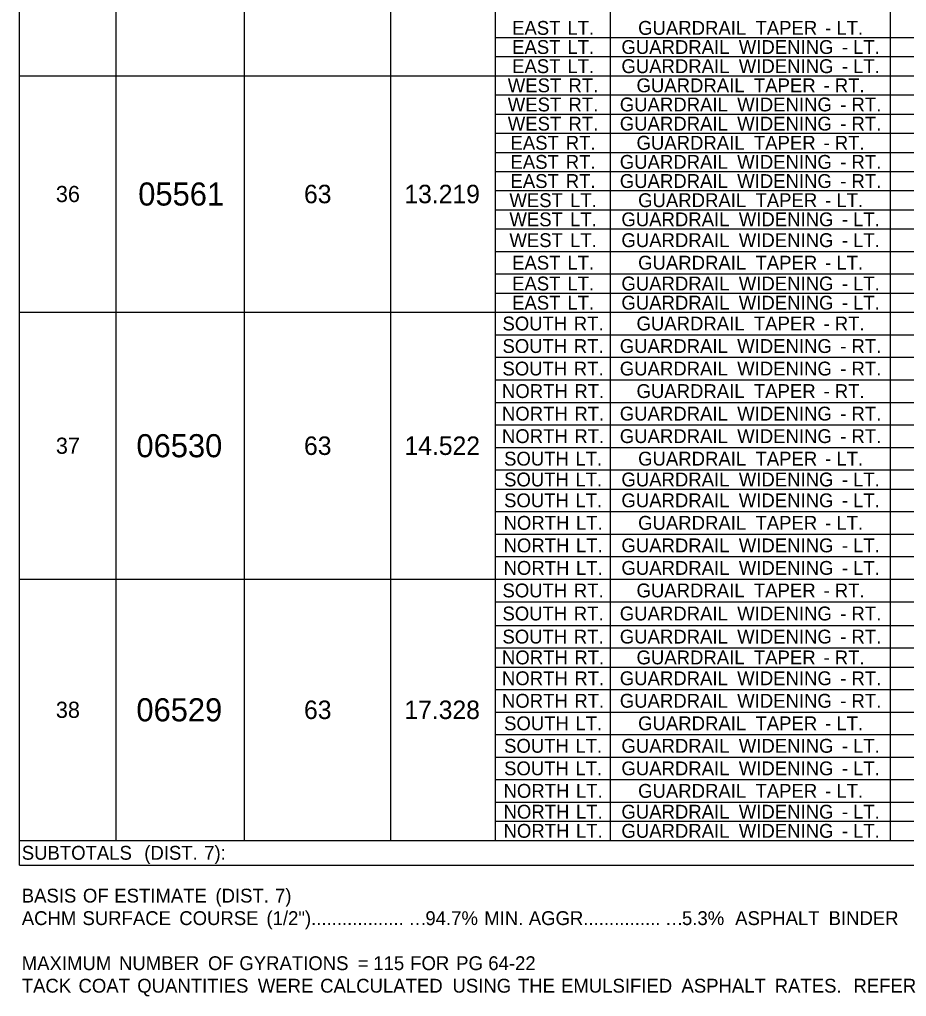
# Model space of a CAD drawing. Extents: x 544250 to 1930787, y -1948365 to 596640.
# Drawn here: x 544250.4 to 544634.6, y -1948208.1 to -1947785.2 of the extents above; entities that cross this region are included whole.
import ezdxf

# ---------------------------------------------------------------- set-up
doc = ezdxf.new("R2010")
doc.units = 0
doc.layers.add('Default', color=7, linetype='Continuous')

msp = doc.modelspace()

# ---------------------------------------------------------------- linework, layer by layer
at = {"layer": 'Default'}
for p, q in [((544250.37, -1948151.25), (544250.37, -1947381.48)), ((544292.29, -1948140.52), (544292.29, -1947381.48)), ((544347.87, -1948140.52), (544347.87, -1947381.48)), ((544411.24, -1948140.52), (544411.24, -1947381.48)), ((544456.58, -1948140.52), (544456.58, -1947381.48)), ((544506.31, -1948140.52), (544506.31, -1947381.48)), ((544627.69, -1948140.52), (544627.69, -1947381.48)), ((544456.58, -1947792.93), (544933.36, -1947792.93)), ((544456.58, -1947801.22), (544933.36, -1947801.22)), ((544250.37, -1947809.51), (544933.36, -1947809.51)), ((544456.58, -1947817.8), (544933.36, -1947817.8)), ((544456.58, -1947826.08), (544933.36, -1947826.08)), ((544456.58, -1947834.37), (544933.36, -1947834.37)), ((544456.58, -1947842.66), (544933.36, -1947842.66)), ((544456.58, -1947850.95), (544933.36, -1947850.95)), ((544456.58, -1947859.23), (544933.36, -1947859.23)), ((544456.58, -1947867.52), (544933.36, -1947867.52)), ((544456.58, -1947875.81), (544933.36, -1947875.81)), ((544456.58, -1947885.56), (544933.36, -1947885.56)), ((544456.58, -1947895.31), (544933.36, -1947895.31)), ((544456.58, -1947903.6), (544933.36, -1947903.6)), ((544250.37, -1947911.88), (544933.36, -1947911.88)), ((544456.58, -1947921.63), (544933.36, -1947921.63)), ((544456.58, -1947931.38), (544933.36, -1947931.38)), ((544456.58, -1947941.13), (544933.36, -1947941.13)), ((544456.58, -1947950.88), (544933.36, -1947950.88)), ((544456.58, -1947960.63), (544933.36, -1947960.63)), ((544456.58, -1947970.38), (544933.36, -1947970.38)), ((544456.58, -1947980.13), (544933.36, -1947980.13)), ((544456.58, -1947988.42), (544933.36, -1947988.42)), ((544456.58, -1947998.17), (544933.36, -1947998.17)), ((544456.58, -1948007.92), (544933.36, -1948007.92)), ((544456.58, -1948017.67), (544933.36, -1948017.67)), ((544250.37, -1948027.42), (544933.36, -1948027.42)), ((544456.58, -1948037.17), (544933.36, -1948037.17)), ((544456.58, -1948047.41), (544933.36, -1948047.41)), ((544456.58, -1948057.16), (544933.36, -1948057.16)), ((544456.58, -1948065.45), (544933.36, -1948065.45)), ((544456.58, -1948075.2), (544933.36, -1948075.2)), ((544456.58, -1948084.95), (544933.36, -1948084.95)), ((544456.58, -1948094.7), (544933.36, -1948094.7)), ((544456.58, -1948104.45), (544933.36, -1948104.45)), ((544456.58, -1948114.2), (544933.36, -1948114.2)), ((544456.58, -1948123.95), (544933.36, -1948123.95)), ((544456.58, -1948132.23), (544933.36, -1948132.23)), ((544250.37, -1948140.52), (544933.36, -1948140.52)), ((544250.37, -1948151.25), (544933.36, -1948151.25))]:
    msp.add_line(p, q, dxfattribs=at)

# ---------------------------------------------------------------- texts
for s, height, p in [('EAST', 6, (544463.73, -1947791.79)), (' LT.', 6, (544485.46, -1947791.79)), ('GUARDRAIL', 6, (544518.33, -1947791.79)), (' TAPER', 6, (544566.94, -1947791.79)), (' LT.', 6, (544601.97, -1947791.79)), (' -', 6, (544597.11, -1947791.79)), ('EAST', 6, (544463.73, -1947800.08)), (' LT.', 6, (544485.46, -1947800.08)), ('GUARDRAIL', 6, (544511.09, -1947800.08)), (' WIDENING', 6, (544559.7, -1947800.08)), (' LT.', 6, (544609.21, -1947800.08)), (' -', 6, (544604.35, -1947800.08)), ('EAST', 6, (544463.73, -1947808.37)), (' LT.', 6, (544485.46, -1947808.37)), ('GUARDRAIL', 6, (544511.09, -1947808.37)), (' WIDENING', 6, (544559.7, -1947808.37)), (' LT.', 6, (544609.21, -1947808.37)), (' -', 6, (544604.35, -1947808.37)), ('WEST', 6, (544461.87, -1947816.65)), (' RT.', 6, (544485.92, -1947816.65)), ('GUARDRAIL', 6, (544517.63, -1947816.65)), (' TAPER', 6, (544566.25, -1947816.65)), (' RT.', 6, (544601.27, -1947816.65)), (' -', 6, (544596.41, -1947816.65)), ('WEST', 6, (544461.87, -1947824.94)), (' RT.', 6, (544485.92, -1947824.94)), ('GUARDRAIL', 6, (544510.39, -1947824.94)), (' WIDENING', 6, (544559.01, -1947824.94)), (' RT.', 6, (544608.51, -1947824.94)), (' -', 6, (544603.65, -1947824.94)), ('WEST', 6, (544461.87, -1947833.23)), (' RT.', 6, (544485.92, -1947833.23)), ('GUARDRAIL', 6, (544510.39, -1947833.23)), (' WIDENING', 6, (544559.01, -1947833.23)), (' RT.', 6, (544608.51, -1947833.23)), (' -', 6, (544603.65, -1947833.23)), ('EAST', 6, (544463.03, -1947841.52)), (' RT.', 6, (544484.76, -1947841.52)), ('GUARDRAIL', 6, (544517.63, -1947841.52)), (' TAPER', 6, (544566.25, -1947841.52)), (' RT.', 6, (544601.27, -1947841.52)), (' -', 6, (544596.41, -1947841.52)), ('EAST', 6, (544463.03, -1947849.8)), (' RT.', 6, (544484.76, -1947849.8)), ('GUARDRAIL', 6, (544510.39, -1947849.8)), (' WIDENING', 6, (544559.01, -1947849.8)), (' RT.', 6, (544608.51, -1947849.8)), (' -', 6, (544603.65, -1947849.8)), ('EAST', 6, (544463.03, -1947858.09)), (' RT.', 6, (544484.76, -1947858.09)), ('GUARDRAIL', 6, (544510.39, -1947858.09)), (' WIDENING', 6, (544559.01, -1947858.09)), (' -', 6, (544603.65, -1947858.09)), (' RT.', 6, (544608.51, -1947858.09)), ('36', 7, (544266.12, -1947864.2)), ('05561', 10, (544301.8, -1947865.7)), ('63', 8, (544373.6, -1947864.7)), ('13.219', 8, (544417.07, -1947864.7)), ('WEST', 6, (544462.57, -1947866.38)), (' LT.', 6, (544486.62, -1947866.38)), ('GUARDRAIL', 6, (544518.33, -1947866.38)), (' TAPER', 6, (544566.94, -1947866.38)), (' -', 6, (544597.11, -1947866.38)), (' LT.', 6, (544601.97, -1947866.38)), ('WEST', 6, (544462.57, -1947874.67)), (' LT.', 6, (544486.62, -1947874.67)), ('GUARDRAIL', 6, (544511.09, -1947874.67)), (' WIDENING', 6, (544559.7, -1947874.67)), (' -', 6, (544604.35, -1947874.67)), (' LT.', 6, (544609.21, -1947874.67)), ('WEST', 6, (544462.57, -1947883.68)), (' LT.', 6, (544486.62, -1947883.68)), ('GUARDRAIL', 6, (544511.09, -1947883.68)), (' WIDENING', 6, (544559.7, -1947883.68)), (' LT.', 6, (544609.21, -1947883.68)), (' -', 6, (544604.35, -1947883.68)), ('EAST', 6, (544463.73, -1947893.43)), (' LT.', 6, (544485.46, -1947893.43)), ('GUARDRAIL', 6, (544518.33, -1947893.43)), (' TAPER', 6, (544566.94, -1947893.43)), (' LT.', 6, (544601.97, -1947893.43)), (' -', 6, (544597.11, -1947893.43)), ('EAST', 6, (544463.73, -1947902.45)), (' LT.', 6, (544485.46, -1947902.45)), ('GUARDRAIL', 6, (544511.09, -1947902.45)), (' WIDENING', 6, (544559.7, -1947902.45)), (' LT.', 6, (544609.21, -1947902.45)), (' -', 6, (544604.35, -1947902.45)), ('EAST', 6, (544463.73, -1947910.74)), (' LT.', 6, (544485.46, -1947910.74)), ('GUARDRAIL', 6, (544511.09, -1947910.74)), (' WIDENING', 6, (544559.7, -1947910.74)), (' LT.', 6, (544609.21, -1947910.74)), (' -', 6, (544604.35, -1947910.74)), ('SOUTH', 6, (544459.56, -1947919.76)), (' RT.', 6, (544488.23, -1947919.76)), ('GUARDRAIL', 6, (544517.63, -1947919.76)), (' TAPER', 6, (544566.25, -1947919.76)), (' RT.', 6, (544601.27, -1947919.76)), (' -', 6, (544596.41, -1947919.76)), ('SOUTH', 6, (544459.56, -1947929.51)), (' RT.', 6, (544488.23, -1947929.51)), ('GUARDRAIL', 6, (544510.39, -1947929.51)), (' WIDENING', 6, (544559.01, -1947929.51)), (' -', 6, (544603.65, -1947929.51)), (' RT.', 6, (544608.51, -1947929.51)), ('SOUTH', 6, (544459.56, -1947939.26)), (' RT.', 6, (544488.23, -1947939.26)), ('GUARDRAIL', 6, (544510.39, -1947939.26)), (' WIDENING', 6, (544559.01, -1947939.26)), (' RT.', 6, (544608.51, -1947939.26)), (' -', 6, (544603.65, -1947939.26)), ('NORTH', 6, (544459.33, -1947949.01)), (' RT.', 6, (544488.46, -1947949.01)), ('GUARDRAIL', 6, (544517.63, -1947949.01)), (' TAPER', 6, (544566.25, -1947949.01)), (' RT.', 6, (544601.27, -1947949.01)), (' -', 6, (544596.41, -1947949.01)), ('NORTH', 6, (544459.33, -1947958.76)), (' RT.', 6, (544488.46, -1947958.76)), ('GUARDRAIL', 6, (544510.39, -1947958.76)), (' WIDENING', 6, (544559.01, -1947958.76)), (' RT.', 6, (544608.51, -1947958.76)), (' -', 6, (544603.65, -1947958.76)), ('06530', 10, (544301.01, -1947974.65)), ('NORTH', 6, (544459.33, -1947968.51)), (' RT.', 6, (544488.46, -1947968.51)), ('GUARDRAIL', 6, (544510.39, -1947968.51)), (' WIDENING', 6, (544559.01, -1947968.51)), (' RT.', 6, (544608.51, -1947968.51)), ('37', 7, (544266.12, -1947973.15)), ('63', 8, (544373.6, -1947973.65)), ('14.522', 8, (544417.12, -1947973.65)), (' -', 6, (544603.65, -1947968.51)), ('SOUTH', 6, (544460.26, -1947978.26)), (' LT.', 6, (544488.93, -1947978.26)), ('GUARDRAIL', 6, (544518.33, -1947978.26)), (' TAPER', 6, (544566.94, -1947978.26)), (' LT.', 6, (544601.97, -1947978.26)), (' -', 6, (544597.11, -1947978.26)), ('SOUTH', 6, (544460.26, -1947987.28)), (' LT.', 6, (544488.93, -1947987.28)), ('GUARDRAIL', 6, (544511.09, -1947987.28)), (' WIDENING', 6, (544559.7, -1947987.28)), (' LT.', 6, (544609.21, -1947987.28)), (' -', 6, (544604.35, -1947987.28)), ('SOUTH', 6, (544460.26, -1947996.3)), (' LT.', 6, (544488.93, -1947996.3)), ('GUARDRAIL', 6, (544511.09, -1947996.3)), (' WIDENING', 6, (544559.7, -1947996.3)), (' LT.', 6, (544609.21, -1947996.3)), (' -', 6, (544604.35, -1947996.3)), ('NORTH', 6, (544460.03, -1948006.05)), (' LT.', 6, (544489.16, -1948006.05)), ('GUARDRAIL', 6, (544518.33, -1948006.05)), (' TAPER', 6, (544566.94, -1948006.05)), (' -', 6, (544597.11, -1948006.05)), (' LT.', 6, (544601.97, -1948006.05)), ('NORTH', 6, (544460.03, -1948015.8)), (' LT.', 6, (544489.16, -1948015.8)), ('GUARDRAIL', 6, (544511.09, -1948015.8)), (' WIDENING', 6, (544559.7, -1948015.8)), (' LT.', 6, (544609.21, -1948015.8)), (' -', 6, (544604.35, -1948015.8)), ('NORTH', 6, (544460.03, -1948025.55)), (' LT.', 6, (544489.16, -1948025.55)), ('GUARDRAIL', 6, (544511.09, -1948025.55)), (' WIDENING', 6, (544559.7, -1948025.55)), (' LT.', 6, (544609.21, -1948025.55)), (' -', 6, (544604.35, -1948025.55)), ('SOUTH', 6, (544459.56, -1948035.3)), (' RT.', 6, (544488.23, -1948035.3)), ('GUARDRAIL', 6, (544517.63, -1948035.3)), (' TAPER', 6, (544566.25, -1948035.3)), (' -', 6, (544596.41, -1948035.3)), (' RT.', 6, (544601.27, -1948035.3)), ('SOUTH', 6, (544459.56, -1948045.29)), (' RT.', 6, (544488.23, -1948045.29)), ('GUARDRAIL', 6, (544510.39, -1948045.29)), (' WIDENING', 6, (544559.01, -1948045.29)), (' RT.', 6, (544608.51, -1948045.29)), (' -', 6, (544603.65, -1948045.29)), ('SOUTH', 6, (544459.56, -1948055.28)), (' RT.', 6, (544488.23, -1948055.28)), ('GUARDRAIL', 6, (544510.39, -1948055.28)), (' WIDENING', 6, (544559.01, -1948055.28)), (' RT.', 6, (544608.51, -1948055.28)), (' -', 6, (544603.65, -1948055.28)), ('NORTH', 6, (544459.33, -1948064.3)), (' RT.', 6, (544488.46, -1948064.3)), ('GUARDRAIL', 6, (544517.63, -1948064.3)), (' TAPER', 6, (544566.25, -1948064.3)), (' RT.', 6, (544601.27, -1948064.3)), (' -', 6, (544596.41, -1948064.3)), ('NORTH', 6, (544459.33, -1948073.32)), (' RT.', 6, (544488.46, -1948073.32)), ('GUARDRAIL', 6, (544510.39, -1948073.32)), (' WIDENING', 6, (544559.01, -1948073.32)), (' -', 6, (544603.65, -1948073.32)), (' RT.', 6, (544608.51, -1948073.32)), ('06529', 10, (544300.99, -1948088.97)), ('NORTH', 6, (544459.33, -1948083.07)), (' RT.', 6, (544488.46, -1948083.07)), ('GUARDRAIL', 6, (544510.39, -1948083.07)), (' WIDENING', 6, (544559.01, -1948083.07)), (' RT.', 6, (544608.51, -1948083.07)), ('38', 7, (544266.11, -1948087.47)), ('63', 8, (544373.6, -1948087.97)), ('17.328', 8, (544417.07, -1948087.97)), (' -', 6, (544603.65, -1948083.07)), ('SOUTH', 6, (544460.26, -1948092.82)), (' LT.', 6, (544488.93, -1948092.82)), ('GUARDRAIL', 6, (544518.33, -1948092.82)), (' TAPER', 6, (544566.94, -1948092.82)), (' LT.', 6, (544601.97, -1948092.82)), (' -', 6, (544597.11, -1948092.82)), ('SOUTH', 6, (544460.26, -1948102.57)), ('GUARDRAIL', 6, (544511.09, -1948102.57)), (' WIDENING', 6, (544559.7, -1948102.57)), (' LT.', 6, (544488.93, -1948102.57)), (' -', 6, (544604.35, -1948102.57)), (' LT.', 6, (544609.21, -1948102.57)), ('SOUTH', 6, (544460.26, -1948112.32)), (' LT.', 6, (544488.93, -1948112.32)), ('GUARDRAIL', 6, (544511.09, -1948112.32)), (' WIDENING', 6, (544559.7, -1948112.32)), (' LT.', 6, (544609.21, -1948112.32)), (' -', 6, (544604.35, -1948112.32)), ('NORTH', 6, (544460.03, -1948122.07)), (' LT.', 6, (544489.16, -1948122.07)), ('GUARDRAIL', 6, (544518.33, -1948122.07)), (' TAPER', 6, (544566.94, -1948122.07)), (' LT.', 6, (544601.97, -1948122.07)), (' -', 6, (544597.11, -1948122.07)), ('NORTH', 6, (544460.03, -1948131.09)), (' LT.', 6, (544489.16, -1948131.09)), ('GUARDRAIL', 6, (544511.09, -1948131.09)), (' WIDENING', 6, (544559.7, -1948131.09)), (' LT.', 6, (544609.21, -1948131.09)), (' -', 6, (544604.35, -1948131.09)), ('NORTH', 6, (544460.03, -1948139.38)), (' LT.', 6, (544489.16, -1948139.38)), ('GUARDRAIL', 6, (544511.09, -1948139.38)), (' WIDENING', 6, (544559.7, -1948139.38)), (' LT.', 6, (544609.21, -1948139.38)), (' -', 6, (544604.35, -1948139.38)), ('SUBTOTALS', 6, (544251.34, -1948148.88)), (' (DIST.', 6, (544302.17, -1948148.88)), (' 7):', 6, (544328.14, -1948148.88)), ('BASIS', 6, (544251.34, -1948167.41)), (' OF', 6, (544275.6, -1948167.41)), (' ESTIMATE', 6, (544289.19, -1948167.41)), (' (DIST.', 6, (544333, -1948167.41)), (' 7)', 6, (544358.81, -1948167.41)), ('ACHM', 6, (544251.34, -1948177.16)), (' SURFACE', 6, (544275.4, -1948177.16)), (' COURSE', 6, (544317.34, -1948177.16)), (' (1/2")..................', 6, (544355.1, -1948177.16)), ('94.7%', 6, (544426.19, -1948177.16)), (' MIN.', 6, (544449.44, -1948177.16)), (' AGGR...............', 6, (544468.72, -1948177.16)), ('5.3%', 6, (544537.33, -1948177.16)), ('  ASPHALT', 6, (544555.91, -1948177.16)), (' BINDER', 6, (544598.6, -1948177.16)), ('…', 6, (544418.8, -1948177.16)), ('…', 6, (544529.93, -1948177.16)), ('MAXIMUM', 6, (544251.34, -1948196.66)), (' NUMBER', 6, (544291.23, -1948196.66)), (' OF', 6, (544329.78, -1948196.66)), (' GYRATIONS', 6, (544343.37, -1948196.66)), (' =', 6, (544394.64, -1948196.66)), (' 115', 6, (544401.39, -1948196.66)), (' FOR', 6, (544417.36, -1948196.66)), (' PG', 6, (544437.28, -1948196.66)), (' 64-22', 6, (544451.19, -1948196.66)), ('TACK', 6, (544251.34, -1948206.41)), (' COAT', 6, (544273.69, -1948206.41)), (' QUANTITIES', 6, (544299.14, -1948206.41)), (' WERE', 6, (544351.34, -1948206.41)), (' CALCULATED', 6, (544378.37, -1948206.41)), (' USING', 6, (544435.69, -1948206.41)), (' THE', 6, (544464.04, -1948206.41)), (' EMULSIFIED', 6, (544482.69, -1948206.41)), (' ASPHALT', 6, (544534.88, -1948206.41)), (' RATES.', 6, (544575.25, -1948206.41)), ('  REFER', 6, (544607.13, -1948206.41))]:
    msp.add_text(s, height=height, dxfattribs=at).set_placement(p)

doc.saveas('drawing.dxf')
